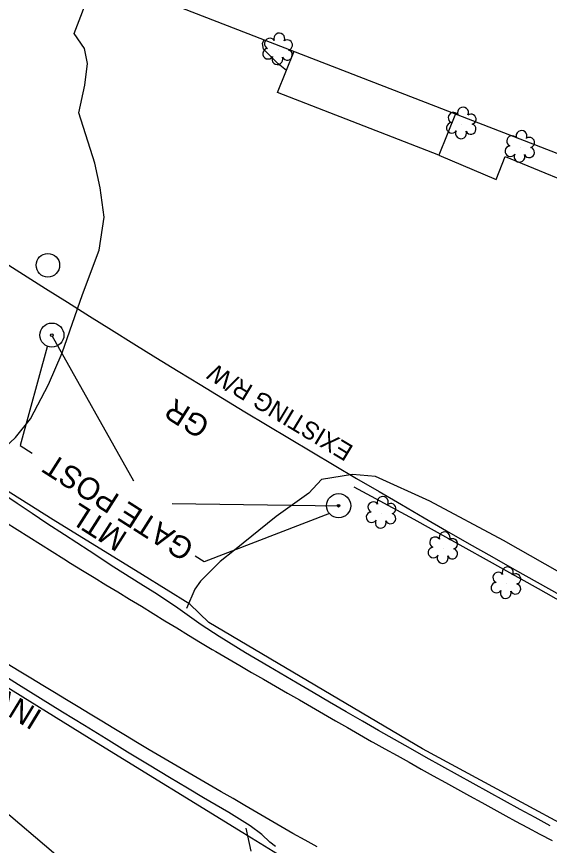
# Model space of a CAD drawing. Extents: x 472260 to 482161, y 489063 to 507124.
# Drawn here: x 479377.1 to 479473.4, y 493683.7 to 493833.5 of the extents above; entities that cross this region are included whole.
import ezdxf

# ---------------------------------------------------------------- set-up
doc = ezdxf.new("R2010")
doc.units = 0
for name, color, linetype in [('Exist Plan Preparation Watershed Blue', 7, 'Continuous'), ('Exist Structure Minor Drop Inlet Cogo Elevation', 7, 'Continuous'), ('Exist Structure Minor Pipes CMP 15 Inch Cogo Point CELL', 7, 'Continuous'), ('Prop Drainage Structure Catch Basin Convert From Junction Box Label', 7, 'Continuous'), ('Prop Drainage Structure Drop Inlet Grate 2 Narrow Slots and Sag Grates 840 24 CELL', 7, 'Continuous'), ('Prop Drainage Structure Pipe Alternate 15in', 7, 'Continuous'), ('Prop Drainage Structure Pipe RCP 18in Class III', 7, 'Continuous'), ('Prop Drainage Structure Pipe RCP 30in Class III', 7, 'Continuous'), ('Prop Drainage Structure Pipe RCP 72in Class III', 7, 'Continuous'), ('Prop Drainage Structure Pipe Side Drain 18in Label', 7, 'Continuous'), ('Prop Drainage Structure Pipe Stub Out CELL', 7, 'Continuous'), ('Prop Drainage Structure Pipe Welded Steel 72in Label', 7, 'Continuous'), ('Prop Drainage Structure Plot Symbol 20 Scale CELL', 7, 'Continuous'), ('Prop Earthen Structure False Sump Label', 7, 'Continuous'), ('Prop Erosion Rip Rap Class I', 7, 'Continuous'), ('Prop Erosion Rip Rap Pad at Outlet CELL', 7, 'Continuous'), ('Prop SS Fill Line', 7, 'Continuous')]:
    doc.layers.add(name, color=color, linetype=linetype)

msp = doc.modelspace()

# ---------------------------------------------------------------- linework, layer by layer
at = {"layer": 'Exist Plan Preparation Watershed Blue'}
msp.add_lwpolyline([(479456.48, 493815.92), (479453.42, 493808.43), (479424.27, 493819.77), (479427.3, 493827.23)], dxfattribs=at)
at = {"layer": 'Exist Structure Minor Drop Inlet Cogo Elevation'}
for radius in [1992.96, 2092.96]:
    msp.add_arc((480448.9, 495467.9), radius, 230.46528, 247.8014, dxfattribs=at)
at = {"layer": 'Prop Drainage Structure Catch Basin Convert From Junction Box Label'}
for points in [[(479494.67, 493677.25), (479450.49, 493701.09), (479411.84, 493723.93), (479408.43, 493727.28), (479399.86, 493732.59), (479383.75, 493742.52), (479365.56, 493753.91), (479359.73, 493756.32), (479351.25, 493761.43), (479330.28, 493775.33), (479303.6, 493793.79), (479270.36, 493817.09), (479236.98, 493841.13), (479211.55, 493860.79), (479185.67, 493881.04), (479165.04, 493897.43), (479139.33, 493918.73), (479110.8, 493943.24), (479083.24, 493967.93)], [(479479.9, 493652.12), (479458.76, 493663.88), (479452.67, 493666.06), (479425.06, 493681.6), (479418.02, 493685.95), (479391.55, 493702.18), (479367.4, 493717.12), (479344.01, 493731.9), (479331.31, 493740.29), (479319.47, 493747.01), (479302, 493758.46), (479284.94, 493770.56), (479266.1, 493783.7), (479245.09, 493798.63), (479223.08, 493814.93), (479199.69, 493832.55), (479180.94, 493846.16), (479165.55, 493858.79), (479144.41, 493876.29), (479122.24, 493895.08), (479100.54, 493913.79), (479080.02, 493932.03), (479075.06, 493933.53), (479065.68, 493942.56)]]:
    msp.add_lwpolyline(points, dxfattribs=at)
at = {"layer": 'Prop Drainage Structure Drop Inlet Grate 2 Narrow Slots and Sag Grates 840 24 CELL'}
for points in [[(479375.08, 493742.12), (479377.2, 493740.78), (479379.31, 493739.45), (479381.42, 493738.11), (479383.54, 493736.78), (479385.65, 493735.44), (479386.86, 493734.68), (479389, 493733.38), (479391.13, 493732.08), (479393.26, 493730.78), (479395.4, 493729.48), (479397.53, 493728.18), (479399.67, 493726.88), (479401.8, 493725.58), (479403.94, 493724.28), (479406.07, 493722.98), (479408.21, 493721.67), (479410.34, 493720.37), (479412.48, 493719.07), (479413.11, 493718.69), (479415.28, 493717.44), (479417.45, 493716.19), (479419.61, 493714.94), (479421.78, 493713.69), (479423.94, 493712.44), (479426.11, 493711.19), (479428.27, 493709.95), (479430.44, 493708.7), (479432.6, 493707.45), (479434.77, 493706.2), (479436.94, 493704.95), (479439.1, 493703.7), (479441.27, 493702.45), (479441.52, 493702.31), (479443.7, 493701.1), (479445.89, 493699.89), (479448.08, 493698.68), (479450.26, 493697.47), (479452.45, 493696.26), (479454.64, 493695.04), (479456.82, 493693.83), (479459.01, 493692.62), (479461.2, 493691.41), (479463.38, 493690.2), (479465.57, 493688.99), (479467.29, 493688.04), (479469.5, 493686.87), (479471.71, 493685.7), (479473.92, 493684.53)], [(479431.45, 493683.39), (479429.27, 493684.6), (479427.05, 493685.83), (479424.89, 493687.09), (479422.73, 493688.34), (479420.56, 493689.6), (479418.4, 493690.86), (479416.24, 493692.12), (479414.08, 493693.37), (479411.92, 493694.63), (479409.76, 493695.89), (479407.6, 493697.14), (479405.44, 493698.4), (479403.28, 493699.66), (479401.09, 493700.93), (479398.95, 493702.23), (479396.81, 493703.52), (479394.68, 493704.82), (479392.54, 493706.11), (479390.4, 493707.4), (479388.26, 493708.7), (479386.12, 493709.99), (479383.98, 493711.29), (479381.84, 493712.58), (479379.71, 493713.88), (479377.57, 493715.17), (479375.43, 493716.47)]]:
    msp.add_lwpolyline(points, dxfattribs=at)
at = {"layer": 'Prop Drainage Structure Pipe Alternate 15in'}
msp.add_circle((479382.77, 493788.54), 2.13, dxfattribs=at)
at = {"layer": 'Prop Drainage Structure Pipe RCP 18in Class III'}
for points in [[(479365.1, 493753.02), (479369.56, 493753.13), (479373.88, 493754.62), (479376.93, 493757.4), (479379.63, 493760.75), (479382.88, 493766.95), (479385.36, 493772.73), (479389.03, 493783.23), (479392.07, 493791.27), (479392.92, 493797.2), (479392.2, 493802.53), (479391.26, 493806.98), (479388.35, 493816.07), (479389.45, 493821.09), (479389.94, 493825.02), (479389.4, 493827.72), (479387.54, 493830.44), (479390.41, 493838), (479395.85, 493836.03), (479397.84, 493838.66)], [(479425.89, 493823.77), (479424.39, 493824.96), (479421.78, 493827.61), (479421.6, 493828.63), (479421.86, 493829.34)], [(479453.42, 493808.43), (479463.82, 493804.05), (479465.44, 493808.21), (479482.11, 493801.31), (479480.22, 493796.26), (479498.43, 493789.12), (479502.18, 493798.2)], [(479516.61, 493714.22), (479507.72, 493716.93), (479498.56, 493720.61), (479482.86, 493728.72), (479465.13, 493738.75), (479451.82, 493745.86), (479441.97, 493750.35), (479437.83, 493750.72), (479432.21, 493749.82), (479429.94, 493747.32), (479424.03, 493743.1), (479416.52, 493737.05), (479413.92, 493734.98), (479410.38, 493731.42), (479409.32, 493729.96), (479407.81, 493726.49)], [(479386.59, 493679.88), (479371.57, 493692.68), (479361.74, 493699.84), (479346.41, 493713.2), (479331.29, 493703.74), (479328.12, 493704.57), (479314.68, 493711.08), (479306.83, 493714.3), (479303.88, 493717.11), (479302.7, 493719.35), (479302.19, 493723.89), (479302.11, 493728.67), (479303.1, 493732.89), (479305.17, 493737.32), (479309.76, 493743.2), (479313.97, 493747.19), (479319.99, 493747.86)], [(479418.55, 493686.8), (479419.44, 493682.61)]]:
    msp.add_lwpolyline(points, dxfattribs=at)
at = {"layer": 'Prop Drainage Structure Pipe RCP 72in Class III'}
msp.add_lwpolyline([(479517.71, 493704.21), (479494.77, 493716.82), (479471.44, 493730.03), (479448.99, 493742.59), (479438.14, 493748.41)], dxfattribs=at)
at = {"layer": 'Prop Drainage Structure Pipe Side Drain 18in Label'}
for p, q in [((479398.29, 493749.51), (479383.57, 493775.79)), ((479435.35, 493744.99), (479405.23, 493745.38))]:
    msp.add_line(p, q, dxfattribs=at)
at = {"layer": 'Prop Drainage Structure Pipe Stub Out CELL'}
for points in [[(479473.56, 493687.22), (479470.88, 493688.68), (479468.13, 493690.18), (479465.33, 493691.72), (479462.49, 493693.29), (479459.66, 493694.85), (479456.83, 493696.42), (479454.01, 493698), (479451.18, 493699.58), (479448.33, 493701.19), (479445.45, 493702.81), (479442.55, 493704.46), (479439.62, 493706.12), (479436.68, 493707.82), (479433.7, 493709.53), (479430.71, 493711.28), (479427.82, 493712.97), (479422.7, 493715.99), (479418.52, 493718.49), (479413.73, 493721.42), (479410.48, 493723.54), (479405.82, 493726.87), (479402.09, 493729.3), (479399.55, 493730.9), (479394.69, 493733.98), (479390.21, 493736.89), (479385.8, 493739.78), (479382.58, 493741.88), (479379.91, 493743.64), (479377.19, 493745.47), (479374.42, 493747.31)], [(479423.93, 493683.47), (479422.9, 493684.27), (479421.44, 493685.61), (479419.35, 493687.22), (479415.5, 493689.59), (479410.89, 493692.27), (479408.01, 493693.98), (479404.73, 493695.95), (479401.06, 493698.17), (479397.19, 493700.52), (479393.29, 493702.9), (479389.37, 493705.31), (479385.43, 493707.74), (479381.46, 493710.2), (479377.47, 493712.7), (479373.45, 493715.23)]]:
    msp.add_lwpolyline(points, dxfattribs=at)
at = {"layer": 'Prop Drainage Structure Plot Symbol 20 Scale CELL'}
for centre, radius in [((479383.49, 493775.91), 2.18), ((479383.49, 493775.91), 0.24), ((479435.33, 493745.07), 2.18), ((479435.33, 493745.07), 0.24)]:
    msp.add_circle(centre, radius, dxfattribs=at)
at = {"layer": 'Prop Erosion Rip Rap Class I'}
for points in [[(479382.67, 493773.8), (479377.75, 493755.98), (479379.95, 493754.58)], [(479433.66, 493743.67), (479411.04, 493734.9), (479409.37, 493735.93)]]:
    msp.add_lwpolyline(points, dxfattribs=at)
at = {"layer": 'Prop Erosion Rip Rap Pad at Outlet CELL'}
for p, q in [((479424.38, 493827.48), (479424.38, 493827.48)), ((479457.59, 493814.07), (479457.59, 493814.07)), ((479468.17, 493809.86), (479468.17, 493809.86)), ((479443.08, 493743.68), (479443.08, 493743.68)), ((479454.26, 493737.31), (479454.26, 493737.31)), ((479465.67, 493730.96), (479465.67, 493730.96))]:
    msp.add_line(p, q, dxfattribs=at)
for centre, radius, start, end in [((479424.61, 493829.52), 0.99, 334.8391, 200.4717), ((479422.9, 493828.61), 0.968, 35.8908, 245.4216), ((479426.06, 493828.35), 0.929, 284.4567, 126.0861), ((479422.58, 493826.78), 0.955, 95.1099, 327.9534), ((479424.26, 493825.8), 0.984, 151.2797, 21.387), ((479426.02, 493826.55), 0.937, 204.9913, 73.4601), ((479457.82, 493816.12), 0.99, 334.8391, 200.4717), ((479456.11, 493815.2), 0.968, 35.8908, 245.4216), ((479459.26, 493814.94), 0.929, 284.4567, 126.0861), ((479455.79, 493813.37), 0.955, 95.1099, 327.9534), ((479459.23, 493813.15), 0.937, 204.9913, 73.4601), ((479457.46, 493812.39), 0.984, 151.2797, 21.387), ((479468.4, 493811.9), 0.99, 334.8391, 200.4717), ((479466.69, 493810.98), 0.968, 35.8908, 245.4216), ((479469.84, 493810.73), 0.929, 284.4567, 126.0861), ((479466.37, 493809.15), 0.955, 95.1099, 327.9534), ((479469.81, 493808.93), 0.937, 204.9913, 73.4601), ((479468.04, 493808.17), 0.984, 151.2797, 21.387), ((479443.31, 493745.72), 0.99, 334.8391, 200.4717), ((479441.6, 493744.8), 0.968, 35.8908, 245.4216), ((479444.75, 493744.54), 0.929, 284.4567, 126.0861), ((479441.28, 493742.97), 0.955, 95.1099, 327.9534), ((479444.72, 493742.75), 0.937, 204.9913, 73.4601), ((479442.95, 493741.99), 0.984, 151.2797, 21.387), ((479452.78, 493738.44), 0.968, 35.8908, 245.4216), ((479454.49, 493739.35), 0.99, 334.8391, 200.4717), ((479455.93, 493738.18), 0.929, 284.4567, 126.0861), ((479452.46, 493736.6), 0.955, 95.1099, 327.9534), ((479455.9, 493736.38), 0.937, 204.9913, 73.4601), ((479454.13, 493735.63), 0.984, 151.2797, 21.387), ((479465.9, 493733), 0.99, 334.8391, 200.4717), ((479464.19, 493732.09), 0.968, 35.8908, 245.4216), ((479467.34, 493731.83), 0.929, 284.4567, 126.0861), ((479463.87, 493730.26), 0.955, 95.1099, 327.9534), ((479467.31, 493730.03), 0.937, 204.9913, 73.4601), ((479465.54, 493729.28), 0.984, 151.2797, 21.387)]:
    msp.add_arc(centre, radius, start, end, dxfattribs=at)
at = {"layer": 'Prop SS Fill Line'}
msp.add_lwpolyline([(479577.92, 493817.18), (479406.1, 493884.2), (479391.74, 493848.14), (479388.66, 493849.36), (479386.07, 493843.22), (479557.6, 493776.72), (479623.1, 493751.2), (479627.78, 493763.9), (479636.36, 493760.83), (479640.06, 493770.29), (479631.32, 493773.77), (479638.76, 493793.16), (479577.79, 493816.9)], close=True, dxfattribs=at)

# ---------------------------------------------------------------- texts
at = {"layer": 'Exist Structure Minor Pipes CMP 15 Inch Cogo Point CELL'}
msp.add_text('EXISTING R/W', height=3.2, rotation=148.9887, dxfattribs=at).set_placement((479438.21, 493755.72))
at = {"layer": 'Prop Drainage Structure Pipe RCP 30in Class III'}
for s, p in [('GATE POST', (479409.51, 493738.2)), ('MTL', (479397.39, 493739.98))]:
    msp.add_text(s, height=4, rotation=147.4953, dxfattribs=at).set_placement(p)
at = {"layer": 'Prop Drainage Structure Pipe Welded Steel 72in Label'}
msp.add_text("INV=1628.12'", height=4, rotation=148.6023, dxfattribs=at).set_placement((479381.97, 493707.79))
at = {"layer": 'Prop Earthen Structure False Sump Label'}
msp.add_text('GR', height=4, rotation=147.4953, dxfattribs=at).set_placement((479412.36, 493760.35))

doc.saveas('drawing.dxf')
